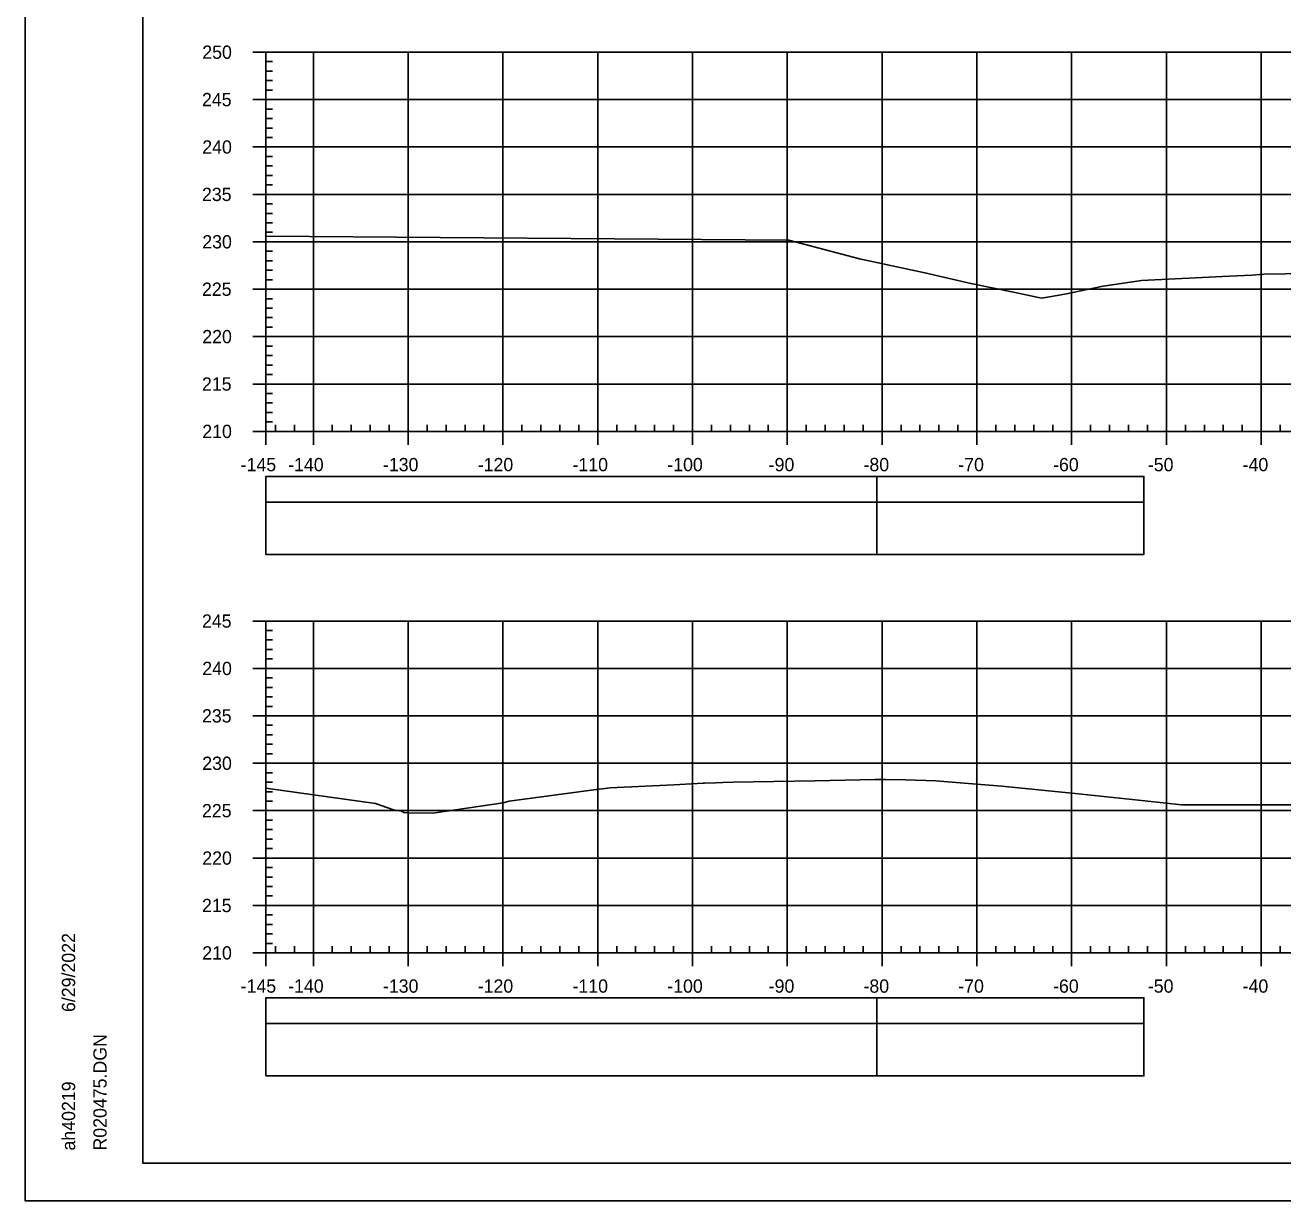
# Model space of a CAD drawing. Extents: x 1386544 to 1388153, y 379785 to 390999.
# Drawn here: x 1387761.6 to 1387894.3, y 380732.1 to 380856.1 of the extents above; entities that cross this region are included whole.
import ezdxf

# ---------------------------------------------------------------- set-up
doc = ezdxf.new("R2010")
doc.units = 0
for name, color, linetype in [('R_Axis', 7, 'Continuous'), ('R_Axis Annot', 7, 'Continuous'), ('R_Border', 7, 'Continuous'), ('R_Exist Surface', 7, 'Continuous'), ('R_Grid', 7, 'Continuous'), ('R_No Plot', 7, 'Continuous'), ('R_Striping', 7, 'Continuous')]:
    doc.layers.add(name, color=color, linetype=linetype)

msp = doc.modelspace()

# ---------------------------------------------------------------- linework, layer by layer
at = {"layer": 'R_Axis'}
for p, q in [((1387785.57, 380853.29), (1387786.97, 380853.29)), ((1387786.97, 380813.29), (1387786.97, 380853.29)), ((1387786.97, 380852.29), (1387787.67, 380852.29)), ((1387786.97, 380851.29), (1387787.67, 380851.29)), ((1387786.97, 380850.29), (1387787.67, 380850.29)), ((1387786.97, 380849.29), (1387787.67, 380849.29)), ((1387785.57, 380848.29), (1387786.97, 380848.29)), ((1387786.97, 380847.29), (1387787.67, 380847.29)), ((1387786.97, 380846.29), (1387787.67, 380846.29)), ((1387786.97, 380845.29), (1387787.67, 380845.29)), ((1387786.97, 380844.29), (1387787.67, 380844.29)), ((1387785.57, 380843.29), (1387786.97, 380843.29)), ((1387786.97, 380842.29), (1387787.67, 380842.29)), ((1387786.97, 380841.29), (1387787.67, 380841.29)), ((1387786.97, 380840.29), (1387787.67, 380840.29)), ((1387786.97, 380839.29), (1387787.67, 380839.29)), ((1387785.57, 380838.29), (1387786.97, 380838.29)), ((1387786.97, 380837.29), (1387787.67, 380837.29)), ((1387786.97, 380836.29), (1387787.67, 380836.29)), ((1387786.97, 380835.29), (1387787.67, 380835.29)), ((1387785.57, 380833.29), (1387786.97, 380833.29)), ((1387786.97, 380834.29), (1387787.67, 380834.29)), ((1387786.97, 380832.29), (1387787.67, 380832.29)), ((1387786.97, 380831.29), (1387787.67, 380831.29)), ((1387786.97, 380830.29), (1387787.67, 380830.29)), ((1387786.97, 380829.29), (1387787.67, 380829.29)), ((1387785.57, 380828.29), (1387786.97, 380828.29)), ((1387786.97, 380827.29), (1387787.67, 380827.29)), ((1387786.97, 380826.29), (1387787.67, 380826.29)), ((1387786.97, 380825.29), (1387787.67, 380825.29)), ((1387786.97, 380824.29), (1387787.67, 380824.29)), ((1387785.57, 380823.29), (1387786.97, 380823.29)), ((1387786.97, 380822.29), (1387787.67, 380822.29)), ((1387786.97, 380821.29), (1387787.67, 380821.29)), ((1387786.97, 380820.29), (1387787.67, 380820.29)), ((1387786.97, 380819.29), (1387787.67, 380819.29)), ((1387785.57, 380818.29), (1387786.97, 380818.29)), ((1387786.97, 380817.29), (1387787.67, 380817.29)), ((1387786.97, 380816.29), (1387787.67, 380816.29)), ((1387786.97, 380815.29), (1387787.67, 380815.29)), ((1387786.97, 380814.29), (1387787.67, 380814.29)), ((1387786.97, 380813.29), (1387786.97, 380813.99)), ((1387787.97, 380813.29), (1387787.97, 380813.99)), ((1387789.97, 380813.29), (1387789.97, 380813.99)), ((1387793.97, 380813.29), (1387793.97, 380813.99)), ((1387795.97, 380813.29), (1387795.97, 380813.99)), ((1387797.97, 380813.29), (1387797.97, 380813.99)), ((1387799.97, 380813.29), (1387799.97, 380813.99)), ((1387803.97, 380813.29), (1387803.97, 380813.99)), ((1387805.97, 380813.29), (1387805.97, 380813.99)), ((1387807.97, 380813.29), (1387807.97, 380813.99)), ((1387809.97, 380813.29), (1387809.97, 380813.99)), ((1387813.97, 380813.29), (1387813.97, 380813.99)), ((1387815.97, 380813.29), (1387815.97, 380813.99)), ((1387817.97, 380813.29), (1387817.97, 380813.99)), ((1387819.97, 380813.29), (1387819.97, 380813.99)), ((1387823.97, 380813.29), (1387823.97, 380813.99)), ((1387825.97, 380813.29), (1387825.97, 380813.99)), ((1387827.97, 380813.29), (1387827.97, 380813.99)), ((1387829.97, 380813.29), (1387829.97, 380813.99)), ((1387833.97, 380813.29), (1387833.97, 380813.99)), ((1387835.97, 380813.29), (1387835.97, 380813.99)), ((1387837.97, 380813.29), (1387837.97, 380813.99)), ((1387839.97, 380813.29), (1387839.97, 380813.99)), ((1387843.97, 380813.29), (1387843.97, 380813.99)), ((1387845.97, 380813.29), (1387845.97, 380813.99)), ((1387847.97, 380813.29), (1387847.97, 380813.99)), ((1387849.97, 380813.29), (1387849.97, 380813.99)), ((1387853.97, 380813.29), (1387853.97, 380813.99)), ((1387855.97, 380813.29), (1387855.97, 380813.99)), ((1387857.97, 380813.29), (1387857.97, 380813.99)), ((1387859.97, 380813.29), (1387859.97, 380813.99)), ((1387863.97, 380813.29), (1387863.97, 380813.99)), ((1387865.97, 380813.29), (1387865.97, 380813.99)), ((1387867.97, 380813.29), (1387867.97, 380813.99)), ((1387869.97, 380813.29), (1387869.97, 380813.99)), ((1387873.97, 380813.29), (1387873.97, 380813.99)), ((1387875.97, 380813.29), (1387875.97, 380813.99)), ((1387877.97, 380813.29), (1387877.97, 380813.99)), ((1387879.97, 380813.29), (1387879.97, 380813.99)), ((1387883.97, 380813.29), (1387883.97, 380813.99)), ((1387885.97, 380813.29), (1387885.97, 380813.99)), ((1387887.97, 380813.29), (1387887.97, 380813.99)), ((1387889.97, 380813.29), (1387889.97, 380813.99)), ((1387893.97, 380813.29), (1387893.97, 380813.99)), ((1387785.57, 380813.29), (1387786.97, 380813.29)), ((1387786.97, 380813.29), (1388076.97, 380813.29)), ((1387786.97, 380811.89), (1387786.97, 380813.29)), ((1387791.97, 380811.89), (1387791.97, 380813.29)), ((1387801.97, 380811.89), (1387801.97, 380813.29)), ((1387811.97, 380811.89), (1387811.97, 380813.29)), ((1387821.97, 380811.89), (1387821.97, 380813.29)), ((1387831.97, 380811.89), (1387831.97, 380813.29)), ((1387841.97, 380811.89), (1387841.97, 380813.29)), ((1387851.97, 380811.89), (1387851.97, 380813.29)), ((1387861.97, 380811.89), (1387861.97, 380813.29)), ((1387871.97, 380811.89), (1387871.97, 380813.29)), ((1387881.97, 380811.89), (1387881.97, 380813.29)), ((1387891.97, 380811.89), (1387891.97, 380813.29)), ((1387785.57, 380793.29), (1387786.97, 380793.29)), ((1387786.97, 380758.29), (1387786.97, 380793.29)), ((1387786.97, 380792.29), (1387787.67, 380792.29)), ((1387786.97, 380791.29), (1387787.67, 380791.29)), ((1387786.97, 380790.29), (1387787.67, 380790.29)), ((1387785.57, 380788.29), (1387786.97, 380788.29)), ((1387786.97, 380789.29), (1387787.67, 380789.29)), ((1387786.97, 380787.29), (1387787.67, 380787.29)), ((1387786.97, 380786.29), (1387787.67, 380786.29)), ((1387786.97, 380785.29), (1387787.67, 380785.29)), ((1387786.97, 380784.29), (1387787.67, 380784.29)), ((1387785.57, 380783.29), (1387786.97, 380783.29)), ((1387786.97, 380782.29), (1387787.67, 380782.29)), ((1387786.97, 380781.29), (1387787.67, 380781.29)), ((1387786.97, 380780.29), (1387787.67, 380780.29)), ((1387786.97, 380779.29), (1387787.67, 380779.29)), ((1387785.57, 380778.29), (1387786.97, 380778.29)), ((1387786.97, 380777.29), (1387787.67, 380777.29)), ((1387786.97, 380776.29), (1387787.67, 380776.29)), ((1387786.97, 380775.29), (1387787.67, 380775.29)), ((1387786.97, 380774.29), (1387787.67, 380774.29)), ((1387785.57, 380773.29), (1387786.97, 380773.29)), ((1387786.97, 380772.29), (1387787.67, 380772.29)), ((1387786.97, 380771.29), (1387787.67, 380771.29)), ((1387786.97, 380770.29), (1387787.67, 380770.29)), ((1387785.57, 380768.29), (1387786.97, 380768.29)), ((1387786.97, 380769.29), (1387787.67, 380769.29)), ((1387786.97, 380767.29), (1387787.67, 380767.29)), ((1387786.97, 380766.29), (1387787.67, 380766.29)), ((1387786.97, 380765.29), (1387787.67, 380765.29)), ((1387786.97, 380764.29), (1387787.67, 380764.29)), ((1387785.57, 380763.29), (1387786.97, 380763.29)), ((1387786.97, 380762.29), (1387787.67, 380762.29)), ((1387786.97, 380761.29), (1387787.67, 380761.29)), ((1387786.97, 380760.29), (1387787.67, 380760.29)), ((1387786.97, 380759.29), (1387787.67, 380759.29)), ((1387786.97, 380758.29), (1387786.97, 380758.99)), ((1387787.97, 380758.29), (1387787.97, 380758.99)), ((1387789.97, 380758.29), (1387789.97, 380758.99)), ((1387793.97, 380758.29), (1387793.97, 380758.99)), ((1387795.97, 380758.29), (1387795.97, 380758.99)), ((1387797.97, 380758.29), (1387797.97, 380758.99)), ((1387799.97, 380758.29), (1387799.97, 380758.99)), ((1387803.97, 380758.29), (1387803.97, 380758.99)), ((1387805.97, 380758.29), (1387805.97, 380758.99)), ((1387807.97, 380758.29), (1387807.97, 380758.99)), ((1387809.97, 380758.29), (1387809.97, 380758.99)), ((1387813.97, 380758.29), (1387813.97, 380758.99)), ((1387815.97, 380758.29), (1387815.97, 380758.99)), ((1387817.97, 380758.29), (1387817.97, 380758.99)), ((1387819.97, 380758.29), (1387819.97, 380758.99)), ((1387823.97, 380758.29), (1387823.97, 380758.99)), ((1387825.97, 380758.29), (1387825.97, 380758.99)), ((1387827.97, 380758.29), (1387827.97, 380758.99)), ((1387829.97, 380758.29), (1387829.97, 380758.99)), ((1387833.97, 380758.29), (1387833.97, 380758.99)), ((1387835.97, 380758.29), (1387835.97, 380758.99)), ((1387837.97, 380758.29), (1387837.97, 380758.99)), ((1387839.97, 380758.29), (1387839.97, 380758.99)), ((1387843.97, 380758.29), (1387843.97, 380758.99)), ((1387845.97, 380758.29), (1387845.97, 380758.99)), ((1387847.97, 380758.29), (1387847.97, 380758.99)), ((1387849.97, 380758.29), (1387849.97, 380758.99)), ((1387853.97, 380758.29), (1387853.97, 380758.99)), ((1387855.97, 380758.29), (1387855.97, 380758.99)), ((1387857.97, 380758.29), (1387857.97, 380758.99)), ((1387859.97, 380758.29), (1387859.97, 380758.99)), ((1387863.97, 380758.29), (1387863.97, 380758.99)), ((1387865.97, 380758.29), (1387865.97, 380758.99)), ((1387867.97, 380758.29), (1387867.97, 380758.99)), ((1387869.97, 380758.29), (1387869.97, 380758.99)), ((1387873.97, 380758.29), (1387873.97, 380758.99)), ((1387875.97, 380758.29), (1387875.97, 380758.99)), ((1387877.97, 380758.29), (1387877.97, 380758.99)), ((1387879.97, 380758.29), (1387879.97, 380758.99)), ((1387883.97, 380758.29), (1387883.97, 380758.99)), ((1387885.97, 380758.29), (1387885.97, 380758.99)), ((1387887.97, 380758.29), (1387887.97, 380758.99)), ((1387889.97, 380758.29), (1387889.97, 380758.99)), ((1387893.97, 380758.29), (1387893.97, 380758.99)), ((1387785.57, 380758.29), (1387786.97, 380758.29)), ((1387786.97, 380758.29), (1388076.97, 380758.29)), ((1387786.97, 380756.89), (1387786.97, 380758.29)), ((1387791.97, 380756.89), (1387791.97, 380758.29)), ((1387801.97, 380756.89), (1387801.97, 380758.29)), ((1387811.97, 380756.89), (1387811.97, 380758.29)), ((1387821.97, 380756.89), (1387821.97, 380758.29)), ((1387831.97, 380756.89), (1387831.97, 380758.29)), ((1387841.97, 380756.89), (1387841.97, 380758.29)), ((1387851.97, 380756.89), (1387851.97, 380758.29)), ((1387861.97, 380756.89), (1387861.97, 380758.29)), ((1387871.97, 380756.89), (1387871.97, 380758.29)), ((1387881.97, 380756.89), (1387881.97, 380758.29)), ((1387891.97, 380756.89), (1387891.97, 380758.29))]:
    msp.add_line(p, q, dxfattribs=at)
at = {"layer": 'R_Axis Annot'}
for points in [[(1387786.97, 380805.84), (1387851.41, 380805.84), (1387851.41, 380808.55), (1387786.97, 380808.55)], [(1387786.97, 380800.31), (1387851.41, 380800.31), (1387851.41, 380805.84), (1387786.97, 380805.84)], [(1387786.97, 380750.84), (1387851.41, 380750.84), (1387851.41, 380753.55), (1387786.97, 380753.55)], [(1387786.97, 380745.31), (1387851.41, 380745.31), (1387851.41, 380750.84), (1387786.97, 380750.84)]]:
    msp.add_lwpolyline(points, close=True, dxfattribs=at)
at = {"layer": 'R_Border'}
for p, q in [((1387773.97, 380736.12), (1387773.97, 380941.58)), ((1387773.97, 380736.12), (1387773.97, 380736.12)), ((1388090.15, 380736.12), (1387773.97, 380736.12))]:
    msp.add_line(p, q, dxfattribs=at)
at = {"layer": 'R_Exist Surface'}
for points in [[(1387786.97, 380833.88), (1387842.14, 380833.46), (1387849.58, 380831.49), (1387856.49, 380830.03), (1387861.34, 380828.9), (1387865.84, 380827.99), (1387868.79, 380827.36), (1387869.44, 380827.45), (1387871.25, 380827.76), (1387875.3, 380828.62), (1387879.35, 380829.21), (1387888.58, 380829.65), (1387891.02, 380829.77), (1387891.4, 380829.8), (1387892.26, 380829.86), (1387899.09, 380829.97)], [(1387786.97, 380775.65), (1387798.53, 380774.06), (1387800.44, 380773.39), (1387800.81, 380773.32), (1387801.27, 380773.23), (1387801.5, 380773.08), (1387801.95, 380773.07), (1387804.58, 380773.03), (1387811.99, 380774.12), (1387812.64, 380774.28), (1387819.97, 380775.29), (1387821.28, 380775.46), (1387823.28, 380775.69), (1387830.01, 380776.02), (1387833.08, 380776.18), (1387833.23, 380776.18), (1387834.38, 380776.24), (1387835.16, 380776.26), (1387836.22, 380776.28), (1387844.89, 380776.45), (1387851.25, 380776.59), (1387851.62, 380776.59), (1387852.34, 380776.59), (1387854.44, 380776.54), (1387857.63, 380776.45), (1387860.62, 380776.2), (1387864.6, 380775.87), (1387872.34, 380775.11), (1387879.68, 380774.32), (1387883.57, 380773.92), (1387901.34, 380773.91)]]:
    msp.add_lwpolyline(points, dxfattribs=at)
at = {"layer": 'R_Grid'}
for p, q in [((1387786.97, 380853.29), (1388076.97, 380853.29)), ((1387786.97, 380813.29), (1387786.97, 380853.29)), ((1387791.97, 380813.29), (1387791.97, 380853.29)), ((1387801.97, 380813.29), (1387801.97, 380853.29)), ((1387811.97, 380813.29), (1387811.97, 380853.29)), ((1387821.97, 380813.29), (1387821.97, 380853.29)), ((1387831.97, 380813.29), (1387831.97, 380853.29)), ((1387841.97, 380813.29), (1387841.97, 380853.29)), ((1387851.97, 380813.29), (1387851.97, 380853.29)), ((1387861.97, 380813.29), (1387861.97, 380853.29)), ((1387871.97, 380813.29), (1387871.97, 380853.29)), ((1387881.97, 380813.29), (1387881.97, 380853.29)), ((1387891.97, 380813.29), (1387891.97, 380853.29)), ((1387786.97, 380848.29), (1388076.97, 380848.29)), ((1387786.97, 380843.29), (1388076.97, 380843.29)), ((1387786.97, 380838.29), (1388076.97, 380838.29)), ((1387786.97, 380833.29), (1388076.97, 380833.29)), ((1387786.97, 380828.29), (1388076.97, 380828.29)), ((1387786.97, 380823.29), (1388076.97, 380823.29)), ((1387786.97, 380818.29), (1388076.97, 380818.29)), ((1387786.97, 380813.29), (1388076.97, 380813.29)), ((1387786.97, 380793.29), (1388076.97, 380793.29)), ((1387786.97, 380758.29), (1387786.97, 380793.29)), ((1387791.97, 380758.29), (1387791.97, 380793.29)), ((1387801.97, 380758.29), (1387801.97, 380793.29)), ((1387811.97, 380758.29), (1387811.97, 380793.29)), ((1387821.97, 380758.29), (1387821.97, 380793.29)), ((1387831.97, 380758.29), (1387831.97, 380793.29)), ((1387841.97, 380758.29), (1387841.97, 380793.29)), ((1387851.97, 380758.29), (1387851.97, 380793.29)), ((1387861.97, 380758.29), (1387861.97, 380793.29)), ((1387871.97, 380758.29), (1387871.97, 380793.29)), ((1387881.97, 380758.29), (1387881.97, 380793.29)), ((1387891.97, 380758.29), (1387891.97, 380793.29)), ((1387786.97, 380788.29), (1388076.97, 380788.29)), ((1387786.97, 380783.29), (1388076.97, 380783.29)), ((1387786.97, 380778.29), (1388076.97, 380778.29)), ((1387786.97, 380773.29), (1388076.97, 380773.29)), ((1387786.97, 380768.29), (1388076.97, 380768.29)), ((1387786.97, 380763.29), (1388076.97, 380763.29)), ((1387786.97, 380758.29), (1388076.97, 380758.29))]:
    msp.add_line(p, q, dxfattribs=at)
at = {"layer": 'R_No Plot'}
msp.add_line((1387761.57, 380732.14), (1388094.9, 380732.14), dxfattribs=at)
for points in [[(1387761.56, 380945.47), (1388094.9, 380945.47), (1388094.9, 380732.14), (1387761.56, 380732.14)], [(1388007.89, 380941.58), (1388027.51, 380941.58), (1388027.51, 380931.7), (1388043.62, 380931.7), (1388066.82, 380931.7), (1388066.82, 380907.37), (1388090.15, 380907.37), (1388090.15, 380736.12), (1387773.97, 380736.12), (1387773.97, 380941.58)]]:
    msp.add_lwpolyline(points, close=True, dxfattribs=at)
at = {"layer": 'R_Striping'}
for points in [[(1387851.41, 380805.84), (1387879.6, 380805.84), (1387879.6, 380808.55), (1387851.41, 380808.55)], [(1387851.41, 380800.32), (1387879.6, 380800.32), (1387879.6, 380805.84), (1387851.41, 380805.84)], [(1387851.41, 380750.84), (1387879.6, 380750.84), (1387879.6, 380753.55), (1387851.41, 380753.55)], [(1387851.41, 380745.32), (1387879.6, 380745.32), (1387879.6, 380750.84), (1387851.41, 380750.84)]]:
    msp.add_lwpolyline(points, close=True, dxfattribs=at)

# ---------------------------------------------------------------- texts
at = {"layer": 'R_Axis Annot'}
for s, p in [('250', (1387780.25, 380852.59)), ('245', (1387780.22, 380847.59)), ('240', (1387780.25, 380842.59)), ('235', (1387780.22, 380837.59)), ('230', (1387780.25, 380832.59)), ('225', (1387780.22, 380827.59)), ('220', (1387780.25, 380822.59)), ('215', (1387780.22, 380817.59)), ('210', (1387780.25, 380812.59)), ('-145', (1387784.3, 380809.09)), ('-140', (1387789.31, 380809.09)), ('-130', (1387799.31, 380809.09)), ('-120', (1387809.31, 380809.09)), ('-110', (1387819.31, 380809.09)), ('-100', (1387829.31, 380809.09)), ('-90', (1387840.01, 380809.09)), ('-80', (1387850.01, 380809.09)), ('-70', (1387860.01, 380809.09)), ('-60', (1387870.01, 380809.09)), ('-50', (1387880.01, 380809.09)), ('-40', (1387890.01, 380809.09)), ('245', (1387780.22, 380792.59)), ('240', (1387780.25, 380787.59)), ('235', (1387780.22, 380782.59)), ('230', (1387780.25, 380777.59)), ('225', (1387780.22, 380772.59)), ('220', (1387780.25, 380767.59)), ('215', (1387780.22, 380762.59)), ('210', (1387780.25, 380757.59)), ('-145', (1387784.3, 380754.09)), ('-140', (1387789.31, 380754.09)), ('-130', (1387799.31, 380754.09)), ('-120', (1387809.31, 380754.09)), ('-110', (1387819.31, 380754.09)), ('-100', (1387829.31, 380754.09)), ('-90', (1387840.01, 380754.09)), ('-80', (1387850.01, 380754.09)), ('-70', (1387860.01, 380754.09)), ('-60', (1387870.01, 380754.09)), ('-50', (1387880.01, 380754.09)), ('-40', (1387890.01, 380754.09))]:
    msp.add_text(s, height=1.4, dxfattribs=at).set_placement(p)
at = {"layer": 'R_Border'}
for s, p in [('6/29/2022', (1387766.84, 380752.05)), ('R020475.DGN', (1387770.16, 380737.44)), ('ah40219', (1387766.84, 380737.44))]:
    msp.add_text(s, height=1.4, rotation=90, dxfattribs=at).set_placement(p)

doc.saveas('drawing.dxf')
